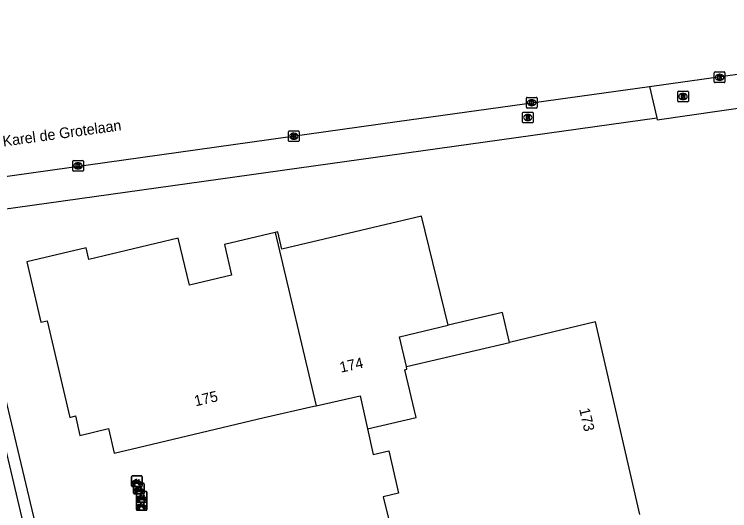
# Model space of a CAD drawing. Extents: x 158038 to 159242, y 380133 to 381214.
# Drawn here: x 158826.7 to 158893.9, y 381147.3 to 381193.9 of the extents above; entities that cross this region are included whole.
import ezdxf

# ---------------------------------------------------------------- set-up
doc = ezdxf.new("R2010")
doc.units = 0
for name, color, linetype in [('IMGEO_Berm_groen', 7, 'Continuous'), ('IMGEO_Fietsenrek', 7, 'Continuous'), ('IMGEO_Kolk', 7, 'Continuous'), ('IMGEO_Openbare_ruimte_label', 7, 'Continuous'), ('IMGEO_Pand', 7, 'Continuous'), ('IMGEO_Pand_nummerreeks', 7, 'Continuous'), ('IMGEO_Rijbaan_lokaal_open', 7, 'Continuous'), ('IMGEO_Rijbaan_regionaal_gesloten', 7, 'Continuous'), ('IMGEO_Rioolput', 7, 'Continuous'), ('IMGEO_Voetpad_open', 7, 'Continuous')]:
    doc.layers.add(name, color=color, linetype=linetype)

msp = doc.modelspace()

# ---------------------------------------------------------------- linework, layer by layer
at = {"layer": 'IMGEO_Berm_groen'}
for points in [[(158887.052, 381184.168), (158887.09, 381184.003), (158935.421, 381190.972)], [(158886.36, 381187.126), (158887.052, 381184.168)], [(158821.891, 381170.842), (158822.99, 381172.272), (158823.291, 381172.664), (158825.524, 381175.57), (158887.052, 381184.168)]]:
    msp.add_lwpolyline(points, dxfattribs=at)
at = {"layer": 'IMGEO_Fietsenrek'}
for p, q in [((158837.829, 381150.599), (158838.67, 381150.599)), ((158838.67, 381150.599), (158837.829, 381150.599)), ((158837.754, 381149.674), (158837.754, 381150.515)), ((158837.754, 381150.515), (158837.754, 381149.674)), ((158838.022, 381149.902), (158838.863, 381149.902)), ((158838.863, 381149.902), (158838.022, 381149.902)), ((158838.441, 381150.148), (158838.477, 381150.053)), ((158838.754, 381150.524), (158838.754, 381149.683)), ((158838.754, 381149.683), (158838.754, 381150.524)), ((158838.679, 381149.599), (158837.838, 381149.599)), ((158837.838, 381149.599), (158838.679, 381149.599)), ((158837.881, 381149.683), (158837.92, 381149.843)), ((158837.915, 381149.683), (158837.881, 381149.683)), ((158837.95, 381149.831), (158837.915, 381149.683)), ((158837.947, 381148.977), (158837.947, 381149.818)), ((158837.947, 381149.818), (158837.947, 381148.977)), ((158837.992, 381149.855), (158837.991, 381149.859)), ((158838.033, 381149.683), (158837.999, 381149.825)), ((158838.023, 381149.866), (158838.024, 381149.859)), ((158838.031, 381149.829), (158838.066, 381149.683)), ((158838.066, 381149.683), (158838.033, 381149.683)), ((158838.634, 381149.451), (158838.67, 381149.356)), ((158838.947, 381149.827), (158838.947, 381148.986)), ((158838.947, 381148.986), (158838.947, 381149.827)), ((158838.872, 381148.902), (158838.031, 381148.902)), ((158838.031, 381148.902), (158838.872, 381148.902)), ((158838.074, 381148.986), (158838.113, 381149.146)), ((158838.108, 381148.986), (158838.074, 381148.986)), ((158838.143, 381149.134), (158838.108, 381148.986)), ((158838.185, 381149.158), (158838.184, 381149.162)), ((158838.226, 381148.986), (158838.192, 381149.128)), ((158838.199, 381148.22), (158838.199, 381149.061)), ((158838.199, 381149.061), (158838.199, 381148.22)), ((158838.216, 381149.169), (158838.217, 381149.162)), ((158838.224, 381149.132), (158838.259, 381148.986)), ((158838.259, 381148.986), (158838.226, 381148.986)), ((158838.274, 381149.145), (158839.115, 381149.145)), ((158839.115, 381149.145), (158838.274, 381149.145)), ((158838.886, 381148.694), (158838.922, 381148.599)), ((158839.199, 381149.07), (158839.199, 381148.229)), ((158839.199, 381148.229), (158839.199, 381149.07)), ((158838.199, 381147.448), (158838.199, 381148.289)), ((158838.199, 381148.289), (158838.199, 381147.448)), ((158838.274, 381148.373), (158839.115, 381148.373)), ((158839.115, 381148.373), (158838.274, 381148.373)), ((158839.124, 381148.145), (158838.283, 381148.145)), ((158838.283, 381148.145), (158839.124, 381148.145)), ((158838.326, 381148.229), (158838.365, 381148.389)), ((158838.36, 381148.229), (158838.326, 381148.229)), ((158838.395, 381148.377), (158838.36, 381148.229)), ((158838.437, 381148.401), (158838.436, 381148.405)), ((158838.478, 381148.229), (158838.444, 381148.371)), ((158838.468, 381148.412), (158838.469, 381148.405)), ((158838.476, 381148.375), (158838.511, 381148.229)), ((158838.511, 381148.229), (158838.478, 381148.229)), ((158838.886, 381147.922), (158838.922, 381147.827)), ((158839.199, 381148.298), (158839.199, 381147.457)), ((158839.199, 381147.457), (158839.199, 381148.298)), ((158839.124, 381147.373), (158838.283, 381147.373)), ((158838.283, 381147.373), (158839.124, 381147.373)), ((158838.326, 381147.457), (158838.365, 381147.617)), ((158838.36, 381147.457), (158838.326, 381147.457)), ((158838.395, 381147.605), (158838.36, 381147.457)), ((158838.437, 381147.629), (158838.436, 381147.633)), ((158838.478, 381147.457), (158838.444, 381147.599)), ((158838.468, 381147.64), (158838.469, 381147.633)), ((158838.476, 381147.603), (158838.511, 381147.457)), ((158838.511, 381147.457), (158838.478, 381147.457))]:
    msp.add_line(p, q, dxfattribs=at)
for points in [[(158838.088, 381150.073), (158838.036, 381149.983), (158837.996, 381149.958), (158837.997, 381150.005), (158838.052, 381150.099)], [(158838.067, 381150.125), (158838.162, 381150.289), (158838.248, 381150.275), (158838.25, 381150.266), (158838.194, 381150.255), (158838.167, 381150.21), (158838.423, 381150.169)], [(158838.363, 381149.881), (158838.313, 381149.881), (158838.122, 381150.132), (158838.103, 381150.1)], [(158838.41, 381150.144), (158838.153, 381150.185), (158838.136, 381150.156), (158838.303, 381149.936), (158838.41, 381150.144)], [(158838.458, 381150.046), (158838.428, 381150.123), (158838.319, 381149.905), (158838.362, 381149.905)], [(158838.392, 381149.905), (158838.512, 381149.904), (158838.468, 381150.018)], [(158838.488, 381150.025), (158838.543, 381149.88), (158838.393, 381149.88)], [(158838.423, 381150.169), (158838.448, 381150.218), (158838.442, 381150.222), (158838.419, 381150.226), (158838.407, 381150.233), (158838.406, 381150.236), (158838.408, 381150.241), (158838.503, 381150.226), (158838.505, 381150.216), (158838.495, 381150.203), (158838.483, 381150.197), (158838.469, 381150.203), (158838.441, 381150.148)], [(158838.281, 381149.376), (158838.229, 381149.286), (158838.189, 381149.261), (158838.19, 381149.308), (158838.245, 381149.402)], [(158838.26, 381149.428), (158838.355, 381149.592), (158838.441, 381149.578), (158838.443, 381149.569), (158838.387, 381149.558), (158838.36, 381149.513), (158838.616, 381149.472)], [(158838.556, 381149.184), (158838.506, 381149.184), (158838.315, 381149.435), (158838.296, 381149.403)], [(158838.603, 381149.447), (158838.346, 381149.488), (158838.329, 381149.459), (158838.496, 381149.239), (158838.603, 381149.447)], [(158838.651, 381149.349), (158838.621, 381149.426), (158838.512, 381149.208), (158838.555, 381149.208)], [(158838.585, 381149.208), (158838.705, 381149.207), (158838.661, 381149.321)], [(158838.681, 381149.328), (158838.736, 381149.183), (158838.586, 381149.183)], [(158838.616, 381149.472), (158838.641, 381149.521), (158838.635, 381149.525), (158838.612, 381149.529), (158838.6, 381149.536), (158838.599, 381149.539), (158838.601, 381149.544), (158838.696, 381149.529), (158838.698, 381149.519), (158838.688, 381149.506), (158838.676, 381149.5), (158838.662, 381149.506), (158838.634, 381149.451)], [(158838.533, 381148.619), (158838.481, 381148.529), (158838.441, 381148.504), (158838.442, 381148.551), (158838.497, 381148.645)], [(158838.512, 381148.671), (158838.607, 381148.835), (158838.693, 381148.821), (158838.695, 381148.812), (158838.639, 381148.801), (158838.612, 381148.756), (158838.868, 381148.715)], [(158838.808, 381148.427), (158838.758, 381148.427), (158838.567, 381148.678), (158838.548, 381148.646)], [(158838.855, 381148.69), (158838.598, 381148.731), (158838.581, 381148.702), (158838.748, 381148.482), (158838.855, 381148.69)], [(158838.903, 381148.592), (158838.873, 381148.669), (158838.764, 381148.451), (158838.807, 381148.451)], [(158838.837, 381148.451), (158838.957, 381148.45), (158838.913, 381148.564)], [(158838.933, 381148.571), (158838.988, 381148.426), (158838.838, 381148.426)], [(158838.868, 381148.715), (158838.893, 381148.764), (158838.887, 381148.768), (158838.864, 381148.772), (158838.852, 381148.779), (158838.851, 381148.782), (158838.853, 381148.787), (158838.948, 381148.772), (158838.95, 381148.762), (158838.94, 381148.749), (158838.928, 381148.743), (158838.914, 381148.749), (158838.886, 381148.694)], [(158838.533, 381147.847), (158838.481, 381147.757), (158838.441, 381147.732), (158838.442, 381147.779), (158838.497, 381147.873)], [(158838.512, 381147.899), (158838.607, 381148.063), (158838.693, 381148.049), (158838.695, 381148.04), (158838.639, 381148.029), (158838.612, 381147.984), (158838.868, 381147.943)], [(158838.808, 381147.655), (158838.758, 381147.655), (158838.567, 381147.906), (158838.548, 381147.874)], [(158838.855, 381147.918), (158838.598, 381147.959), (158838.581, 381147.93), (158838.748, 381147.71), (158838.855, 381147.918)], [(158838.903, 381147.82), (158838.873, 381147.897), (158838.764, 381147.679), (158838.807, 381147.679)], [(158838.868, 381147.943), (158838.893, 381147.992), (158838.887, 381147.996), (158838.864, 381148), (158838.852, 381148.007), (158838.851, 381148.01), (158838.853, 381148.015), (158838.948, 381148), (158838.95, 381147.99), (158838.94, 381147.977), (158838.928, 381147.971), (158838.914, 381147.977), (158838.886, 381147.922)], [(158838.837, 381147.679), (158838.957, 381147.678), (158838.913, 381147.792)], [(158838.933, 381147.799), (158838.988, 381147.654), (158838.838, 381147.654)]]:
    msp.add_lwpolyline(points, dxfattribs=at)
for centre, radius, start, end in [((158837.832, 381150.521), 0.0779, 92.4484, 184.28452), ((158837.832, 381150.521), 0.0779, 92.4484, 184.28452), ((158838.676, 381150.521), 0.0779, 2.4484, 94.28452), ((158838.676, 381150.521), 0.0779, 2.4484, 94.28452), ((158837.994, 381149.984), 0.159, 62.67661, 242.13685), ((158837.994, 381149.984), 0.129, 63.31916, 238.90302), ((158837.974, 381149.855), 0.0499, 12.8025, 158.69338), ((158838.025, 381149.824), 0.0779, 92.4484, 184.28452), ((158838.025, 381149.824), 0.0779, 92.4484, 184.28452), ((158837.994, 381149.984), 0.129, 283.60429, 43.43025), ((158837.994, 381149.984), 0.159, 283.5766, 46.60424), ((158838.521, 381149.9), 0.159, 113.3408, 178.32165), ((158838.521, 381149.9), 0.159, 187.0065, 105.77075), ((158838.521, 381149.9), 0.129, 113.92302, 177.95563), ((158838.521, 381149.9), 0.129, 188.67146, 104.58832), ((158838.869, 381149.824), 0.0779, 2.4484, 94.28452), ((158838.869, 381149.824), 0.0779, 2.4484, 94.28452), ((158837.832, 381149.677), 0.0779, 182.4484, 274.28452), ((158837.832, 381149.677), 0.0779, 182.4484, 274.28452), ((158837.994, 381149.984), 0.159, 253.99666, 271.78671), ((158837.974, 381149.855), 0.0174, 12.8025, 163.45023), ((158837.994, 381149.984), 0.129, 253.41502, 269.02044), ((158838.187, 381149.287), 0.159, 62.67661, 242.13685), ((158838.187, 381149.287), 0.129, 63.31916, 238.90302), ((158838.187, 381149.287), 0.129, 283.60429, 43.43025), ((158838.187, 381149.287), 0.159, 283.5766, 46.60424), ((158838.714, 381149.203), 0.159, 113.3408, 178.32165), ((158838.714, 381149.203), 0.159, 187.0065, 105.77075), ((158838.714, 381149.203), 0.129, 113.92302, 177.95563), ((158838.714, 381149.203), 0.129, 188.67146, 104.58832), ((158838.676, 381149.677), 0.0779, 272.4484, 4.28452), ((158838.676, 381149.677), 0.0779, 272.4484, 4.28452), ((158838.025, 381148.98), 0.0779, 182.4484, 274.28452), ((158838.025, 381148.98), 0.0779, 182.4484, 274.28452), ((158838.167, 381149.158), 0.0499, 12.8025, 158.69338), ((158838.187, 381149.287), 0.159, 253.99666, 271.78671), ((158838.167, 381149.158), 0.0174, 12.8025, 163.45023), ((158838.187, 381149.287), 0.129, 253.41502, 269.02044), ((158838.277, 381149.067), 0.0779, 92.4484, 184.28452), ((158838.277, 381149.067), 0.0779, 92.4484, 184.28452), ((158838.439, 381148.53), 0.159, 62.67661, 242.13685), ((158838.439, 381148.53), 0.129, 63.31916, 238.90302), ((158838.439, 381148.53), 0.129, 283.60429, 43.43025), ((158838.439, 381148.53), 0.159, 283.5766, 46.60424), ((158838.966, 381148.446), 0.159, 113.3408, 178.32165), ((158838.966, 381148.446), 0.159, 187.0065, 105.77075), ((158838.966, 381148.446), 0.129, 113.92302, 177.95563), ((158838.966, 381148.446), 0.129, 188.67146, 104.58832), ((158838.869, 381148.98), 0.0779, 272.4484, 4.28452), ((158838.869, 381148.98), 0.0779, 272.4484, 4.28452), ((158839.121, 381149.067), 0.0779, 2.4484, 94.28452), ((158839.121, 381149.067), 0.0779, 2.4484, 94.28452), ((158838.277, 381148.295), 0.0779, 92.4484, 184.28452), ((158838.277, 381148.295), 0.0779, 92.4484, 184.28452), ((158838.277, 381148.223), 0.0779, 182.4484, 274.28452), ((158838.277, 381148.223), 0.0779, 182.4484, 274.28452), ((158838.439, 381147.758), 0.159, 62.67661, 242.13685), ((158838.439, 381147.758), 0.129, 63.31916, 238.90302), ((158838.419, 381148.401), 0.0499, 12.8025, 158.69338), ((158838.439, 381148.53), 0.159, 253.99666, 271.78671), ((158838.419, 381148.401), 0.0174, 12.8025, 163.45023), ((158838.439, 381148.53), 0.129, 253.41502, 269.02044), ((158838.439, 381147.758), 0.159, 283.5766, 46.60424), ((158839.121, 381148.295), 0.0779, 2.4484, 94.28452), ((158839.121, 381148.295), 0.0779, 2.4484, 94.28452), ((158839.121, 381148.223), 0.0779, 272.4484, 4.28452), ((158839.121, 381148.223), 0.0779, 272.4484, 4.28452), ((158838.277, 381147.451), 0.0779, 182.4484, 274.28452), ((158838.277, 381147.451), 0.0779, 182.4484, 274.28452), ((158838.419, 381147.629), 0.0499, 12.8025, 158.69338), ((158838.439, 381147.758), 0.159, 253.99666, 271.78671), ((158838.419, 381147.629), 0.0174, 12.8025, 163.45023), ((158838.439, 381147.758), 0.129, 253.41502, 269.02044), ((158838.439, 381147.758), 0.129, 283.60429, 43.43025), ((158838.966, 381147.674), 0.159, 113.3408, 178.32165), ((158838.966, 381147.674), 0.159, 187.0065, 105.77075), ((158838.966, 381147.674), 0.129, 113.92302, 177.95563), ((158838.966, 381147.674), 0.129, 188.67146, 104.58832), ((158839.121, 381147.451), 0.0779, 272.4484, 4.28452), ((158839.121, 381147.451), 0.0779, 272.4484, 4.28452)]:
    msp.add_arc(centre, radius, start, end, dxfattribs=at)
at = {"layer": 'IMGEO_Kolk'}
for p, q in [((158892.446, 381187.553), (158892.446, 381188.405)), ((158892.521, 381188.479), (158893.373, 381188.479)), ((158892.934, 381188.259), (158892.959, 381188.259)), ((158893.447, 381188.405), (158893.447, 381187.553)), ((158892.957, 381187.699), (158892.932, 381187.699)), ((158893.373, 381187.479), (158892.521, 381187.479)), ((158874.808, 381185.167), (158874.808, 381186.019)), ((158874.883, 381186.093), (158875.735, 381186.093)), ((158875.296, 381185.873), (158875.321, 381185.873)), ((158875.809, 381186.019), (158875.809, 381185.167)), ((158875.735, 381185.093), (158874.883, 381185.093)), ((158875.319, 381185.313), (158875.294, 381185.313)), ((158852.481, 381182.028), (158852.481, 381182.88)), ((158852.556, 381182.954), (158853.408, 381182.954)), ((158853.482, 381182.88), (158853.482, 381182.028)), ((158852.992, 381182.174), (158852.967, 381182.174)), ((158852.969, 381182.734), (158852.994, 381182.734)), ((158853.408, 381181.954), (158852.556, 381181.954)), ((158832.225, 381179.248), (158832.225, 381180.1)), ((158832.3, 381180.174), (158833.152, 381180.174)), ((158833.226, 381180.1), (158833.226, 381179.248)), ((158832.713, 381179.954), (158832.738, 381179.954)), ((158833.152, 381179.174), (158832.3, 381179.174)), ((158832.736, 381179.394), (158832.711, 381179.394))]:
    msp.add_line(p, q, dxfattribs=at)
for points in [[(158892.446, 381187.553), (158892.446, 381188.405)], [(158892.521, 381188.479), (158893.373, 381188.479)], [(158892.767, 381188.179), (158892.89, 381188.179), (158892.89, 381188.028), (158893.02, 381188.179), (158893.184, 381188.179), (158893.038, 381188.028), (158893.191, 381187.779), (158893.039, 381187.779), (158892.954, 381187.943), (158892.89, 381187.876), (158892.89, 381187.779), (158892.767, 381187.779), (158892.767, 381188.179)], [(158893.447, 381188.405), (158893.447, 381187.553)], [(158893.373, 381187.479), (158892.521, 381187.479)], [(158874.808, 381185.167), (158874.808, 381186.019)], [(158874.883, 381186.093), (158875.735, 381186.093)], [(158875.129, 381185.793), (158875.252, 381185.793), (158875.252, 381185.642), (158875.382, 381185.793), (158875.546, 381185.793), (158875.4, 381185.642), (158875.553, 381185.393), (158875.401, 381185.393), (158875.316, 381185.557), (158875.252, 381185.49), (158875.252, 381185.393), (158875.129, 381185.393), (158875.129, 381185.793)], [(158875.809, 381186.019), (158875.809, 381185.167)], [(158875.735, 381185.093), (158874.883, 381185.093)], [(158852.481, 381182.028), (158852.481, 381182.88)], [(158852.556, 381182.954), (158853.408, 381182.954)], [(158853.482, 381182.88), (158853.482, 381182.028)], [(158852.802, 381182.654), (158852.925, 381182.654), (158852.925, 381182.503), (158853.055, 381182.654), (158853.219, 381182.654), (158853.073, 381182.503), (158853.226, 381182.254), (158853.074, 381182.254), (158852.989, 381182.418), (158852.925, 381182.351), (158852.925, 381182.254), (158852.802, 381182.254), (158852.802, 381182.654)], [(158853.408, 381181.954), (158852.556, 381181.954)], [(158832.225, 381179.248), (158832.225, 381180.1)], [(158832.3, 381180.174), (158833.152, 381180.174)], [(158833.226, 381180.1), (158833.226, 381179.248)], [(158832.546, 381179.874), (158832.669, 381179.874), (158832.669, 381179.723), (158832.799, 381179.874), (158832.963, 381179.874), (158832.817, 381179.723), (158832.97, 381179.474), (158832.818, 381179.474), (158832.733, 381179.638), (158832.669, 381179.571), (158832.669, 381179.474), (158832.546, 381179.474), (158832.546, 381179.874)], [(158833.152, 381179.174), (158832.3, 381179.174)]]:
    msp.add_lwpolyline(points, dxfattribs=at)
for centre, start, end in [((158892.523, 381188.403), 91.55205, 178.44795), ((158892.523, 381188.403), 91.55205, 178.44795), ((158893.371, 381188.403), 1.55205, 88.44795), ((158893.371, 381188.403), 1.55205, 88.44795), ((158892.523, 381187.555), 181.55205, 268.44795), ((158892.523, 381187.555), 181.55205, 268.44795), ((158893.371, 381187.555), 271.55205, 358.44795), ((158893.371, 381187.555), 271.55205, 358.44795), ((158874.885, 381186.017), 91.55205, 178.44795), ((158874.885, 381186.017), 91.55205, 178.44795), ((158875.733, 381186.017), 1.55205, 88.44795), ((158875.733, 381186.017), 1.55205, 88.44795), ((158874.885, 381185.169), 181.55205, 268.44795), ((158874.885, 381185.169), 181.55205, 268.44795), ((158875.733, 381185.169), 271.55205, 358.44795), ((158875.733, 381185.169), 271.55205, 358.44795), ((158852.558, 381182.878), 91.55205, 178.44795), ((158852.558, 381182.878), 91.55205, 178.44795), ((158853.406, 381182.878), 1.55205, 88.44795), ((158853.406, 381182.878), 1.55205, 88.44795), ((158852.558, 381182.03), 181.55205, 268.44795), ((158852.558, 381182.03), 181.55205, 268.44795), ((158853.406, 381182.03), 271.55205, 358.44795), ((158853.406, 381182.03), 271.55205, 358.44795), ((158832.302, 381180.098), 91.55205, 178.44795), ((158832.302, 381180.098), 91.55205, 178.44795), ((158833.15, 381180.098), 1.55205, 88.44795), ((158833.15, 381180.098), 1.55205, 88.44795), ((158832.302, 381179.25), 181.55205, 268.44795), ((158832.302, 381179.25), 181.55205, 268.44795), ((158833.15, 381179.25), 271.55205, 358.44795), ((158833.15, 381179.25), 271.55205, 358.44795)]:
    msp.add_arc(centre, 0.0765, start, end, dxfattribs=at)
for centre, major_axis, ratio, start_param, end_param in [((158892.933, 381187.979), (-0.387, 0.002), 0.722429, 4.712389, 7.853982), ((158892.958, 381187.979), (-0.39, 0.002), 0.717154, 1.570796, 4.712389), ((158875.295, 381185.593), (-0.387, 0.002), 0.722429, 4.712389, 7.853982), ((158875.32, 381185.593), (-0.39, 0.002), 0.717154, 1.570796, 4.712389), ((158852.968, 381182.454), (-0.387, 0.002), 0.722429, 4.712389, 7.853982), ((158852.993, 381182.454), (-0.39, 0.002), 0.717154, 1.570796, 4.712389), ((158832.712, 381179.674), (-0.387, 0.002), 0.722429, 4.712389, 7.853982), ((158832.737, 381179.674), (-0.39, 0.002), 0.717154, 1.570796, 4.712389)]:
    msp.add_ellipse(centre, major_axis=major_axis, ratio=ratio, start_param=start_param, end_param=end_param, dxfattribs=at)
at = {"layer": 'IMGEO_Pand'}
for points in [[(158867.474, 381164.723), (158864.976, 381174.949), (158851.85, 381171.857), (158851.47, 381173.473), (158851.237, 381173.418)], [(158851.237, 381173.418), (158846.468, 381172.294), (158847.143, 381169.426), (158843.174, 381168.491), (158842.14, 381172.879), (158833.742, 381170.9), (158833.491, 381171.98), (158827.924, 381170.668), (158829.239, 381165.014), (158829.824, 381165.148), (158831.945, 381156.085), (158832.496, 381156.219), (158832.908, 381154.4), (158835.584, 381155.028), (158836.112, 381152.741), (158838.365, 381153.276), (158850.201, 381156.087), (158854.867, 381157.127), (158855.063, 381157.17)], [(158851.237, 381173.418), (158855.063, 381157.17)], [(158873.229, 381163.119), (158872.568, 381165.923), (158867.474, 381164.723)], [(158863.54, 381160.853), (158862.883, 381163.641), (158867.474, 381164.723)], [(158885.442, 381146.976), (158881.3, 381165.035), (158873.229, 381163.119)], [(158863.54, 381160.853), (158873.229, 381163.119)], [(158859.886, 381155.012), (158864.455, 381156.087), (158863.405, 381160.549), (158863.6, 381160.595), (158863.54, 381160.853)], [(158855.063, 381157.17), (158859.203, 381158.093), (158859.886, 381155.012)], [(158859.886, 381155.012), (158860.419, 381152.607), (158861.883, 381152.952), (158862.818, 381148.982), (158861.36, 381148.639), (158861.95, 381146.224)]]:
    msp.add_lwpolyline(points, dxfattribs=at)
at = {"layer": 'IMGEO_Rijbaan_lokaal_open'}
msp.add_lwpolyline([(158832.274, 381122.114), (158832.41, 381123.689), (158832.337, 381125.258), (158832.125, 381126.814), (158831.774, 381128.345), (158831.674, 381128.693), (158829.242, 381139.17), (158828.755, 381141.213), (158828.069, 381144.093), (158827.938, 381144.648), (158824.398, 381159.649)], dxfattribs=at)
at = {"layer": 'IMGEO_Rijbaan_regionaal_gesloten'}
for points in [[(158886.36, 381187.126), (158934.775, 381193.885)], [(158820.309, 381177.905), (158821.597, 381178.085), (158862.668, 381183.819), (158886.36, 381187.126)]]:
    msp.add_lwpolyline(points, dxfattribs=at)
at = {"layer": 'IMGEO_Rioolput'}
for p, q in [((158889.009, 381185.75), (158889.009, 381186.602)), ((158889.084, 381186.676), (158889.936, 381186.676)), ((158889.497, 381186.456), (158889.522, 381186.456)), ((158890.01, 381186.602), (158890.01, 381185.75)), ((158889.936, 381185.676), (158889.084, 381185.676)), ((158889.52, 381185.896), (158889.495, 381185.896)), ((158874.444, 381183.784), (158874.444, 381184.636)), ((158874.519, 381184.71), (158875.371, 381184.71)), ((158874.932, 381184.49), (158874.957, 381184.49)), ((158875.445, 381184.636), (158875.445, 381183.784)), ((158875.371, 381183.71), (158874.519, 381183.71)), ((158874.955, 381183.93), (158874.93, 381183.93))]:
    msp.add_line(p, q, dxfattribs=at)
for points in [[(158889.009, 381185.75), (158889.009, 381186.602)], [(158889.084, 381186.676), (158889.936, 381186.676)], [(158889.598, 381186.374), (158889.346, 381186.376), (158889.346, 381185.976)], [(158889.346, 381185.976), (158889.47, 381185.976), (158889.47, 381186.138), (158889.481, 381186.138)], [(158889.524, 381186.295), (158889.47, 381186.295), (158889.47, 381186.214)], [(158889.47, 381186.214), (158889.522, 381186.214)], [(158890.01, 381186.602), (158890.01, 381185.75)], [(158889.936, 381185.676), (158889.084, 381185.676)], [(158889.528, 381186.109), (158889.599, 381185.976), (158889.739, 381185.976), (158889.674, 381186.102)], [(158874.444, 381183.784), (158874.444, 381184.636)], [(158874.519, 381184.71), (158875.371, 381184.71)], [(158875.033, 381184.408), (158874.781, 381184.41), (158874.781, 381184.01)], [(158874.781, 381184.01), (158874.905, 381184.01), (158874.905, 381184.172), (158874.916, 381184.172)], [(158874.959, 381184.329), (158874.905, 381184.329), (158874.905, 381184.248)], [(158874.905, 381184.248), (158874.957, 381184.248)], [(158874.963, 381184.143), (158875.034, 381184.01), (158875.174, 381184.01), (158875.109, 381184.136)], [(158875.445, 381184.636), (158875.445, 381183.784)], [(158875.371, 381183.71), (158874.519, 381183.71)]]:
    msp.add_lwpolyline(points, dxfattribs=at)
for centre, radius, start, end in [((158889.086, 381186.6), 0.0765, 91.55205, 178.44795), ((158889.086, 381186.6), 0.0765, 91.55205, 178.44795), ((158889.48, 381186.085), 0.0533, 26.02933, 88.69889), ((158889.506, 381186.403), 0.19, 274.7715, 282.96867), ((158889.53, 381186.199), 0.0964, 77.00612, 93.18647), ((158889.544, 381186.256), 0.0378, 276.66336, 79.67722), ((158889.597, 381186.264), 0.109, 350.36119, 89.41601), ((158889.595, 381186.264), 0.112, 277.58423, 350.98172), ((158889.579, 381186.049), 0.108, 29.51342, 73.79051), ((158889.934, 381186.6), 0.0765, 1.55205, 88.44795), ((158889.934, 381186.6), 0.0765, 1.55205, 88.44795), ((158889.086, 381185.752), 0.0765, 181.55205, 268.44795), ((158889.086, 381185.752), 0.0765, 181.55205, 268.44795), ((158889.934, 381185.752), 0.0765, 271.55205, 358.44795), ((158889.934, 381185.752), 0.0765, 271.55205, 358.44795), ((158874.521, 381184.634), 0.0765, 91.55205, 178.44795), ((158874.521, 381184.634), 0.0765, 91.55205, 178.44795), ((158874.915, 381184.119), 0.0533, 26.02933, 88.69889), ((158874.941, 381184.437), 0.19, 274.7715, 282.96867), ((158874.965, 381184.233), 0.0964, 77.00612, 93.18647), ((158874.979, 381184.29), 0.0378, 276.66336, 79.67722), ((158875.032, 381184.298), 0.109, 350.36119, 89.41601), ((158875.03, 381184.298), 0.112, 277.58423, 350.98172), ((158875.014, 381184.083), 0.108, 29.51342, 73.79051), ((158875.369, 381184.634), 0.0765, 1.55205, 88.44795), ((158875.369, 381184.634), 0.0765, 1.55205, 88.44795), ((158874.521, 381183.786), 0.0765, 181.55205, 268.44795), ((158874.521, 381183.786), 0.0765, 181.55205, 268.44795), ((158875.369, 381183.786), 0.0765, 271.55205, 358.44795), ((158875.369, 381183.786), 0.0765, 271.55205, 358.44795)]:
    msp.add_arc(centre, radius, start, end, dxfattribs=at)
for centre, major_axis, ratio, start_param, end_param in [((158889.496, 381186.176), (-0.387, 0.002), 0.722429, 4.712389, 7.853982), ((158889.521, 381186.176), (-0.39, 0.002), 0.717154, 1.570796, 4.712389), ((158874.931, 381184.21), (-0.387, 0.002), 0.722429, 4.712389, 7.853982), ((158874.956, 381184.21), (-0.39, 0.002), 0.717154, 1.570796, 4.712389)]:
    msp.add_ellipse(centre, major_axis=major_axis, ratio=ratio, start_param=start_param, end_param=end_param, dxfattribs=at)
at = {"layer": 'IMGEO_Voetpad_open'}
msp.add_lwpolyline([(158834.953, 381119.409), (158830.31, 381139.425), (158829.834, 381141.465), (158829.155, 381144.372), (158829.028, 381144.902), (158823.376, 381168.478), (158821.574, 381166.121)], dxfattribs=at)

# ---------------------------------------------------------------- texts
at = {"layer": 'IMGEO_Openbare_ruimte_label'}
msp.add_text('Karel de Grotelaan', height=1, rotation=7.87092, dxfattribs=at).set_placement((158825.722, 381181.477))
at = {"layer": 'IMGEO_Pand_nummerreeks'}
for s, rotation, p in [('174', 12.56837, (158857.399, 381160.273)), ('175', 13.15438, (158843.761, 381157.116)), ('173', 283.16338, (158879.752, 381156.857))]:
    msp.add_text(s, height=1, rotation=rotation, dxfattribs=at).set_placement(p)

doc.saveas('drawing.dxf')
